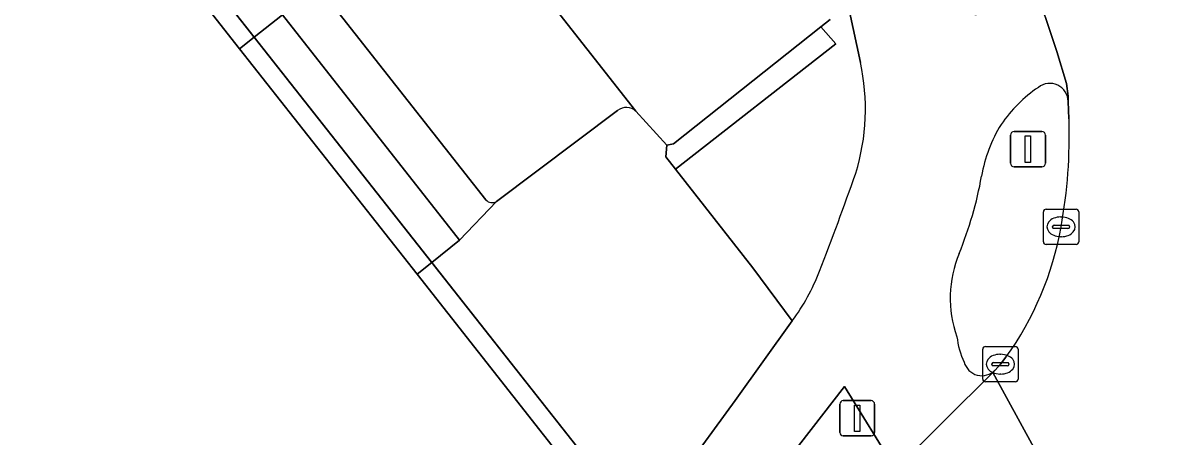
# Model space of a CAD drawing. Extents: x 159352 to 160617, y 385888 to 387323.
# Drawn here: x 160317.17 to 160349.85, y 386835.04 to 386846.79 of the extents above; entities that cross this region are included whole.
import ezdxf

# ---------------------------------------------------------------- set-up
doc = ezdxf.new("R2010")
doc.units = 0
for name, color, linetype in [('IMGEO_Drukknoppaal', 7, 'Continuous'), ('IMGEO_Fietspad_gesloten', 7, 'Continuous'), ('IMGEO_Groenvoorziening', 7, 'Continuous'), ('IMGEO_Kolk', 7, 'Continuous'), ('IMGEO_Pand', 7, 'Continuous'), ('IMGEO_Pand_overbouw', 7, 'Continuous'), ('IMGEO_Parkeervlak_open', 7, 'Continuous'), ('IMGEO_Rijbaan_lokaal_gesloten', 7, 'Continuous'), ('IMGEO_Rijbaan_lokaal_open', 7, 'Continuous'), ('IMGEO_Rijbaan_regionaal_gesloten', 7, 'Continuous'), ('IMGEO_Verkeerseiland_gesloten', 7, 'Continuous'), ('IMGEO_Verkeersregelinstallatiepaal', 7, 'Continuous'), ('IMGEO_Voetpad_open', 7, 'Continuous')]:
    doc.layers.add(name, color=color, linetype=linetype)

msp = doc.modelspace()

# ---------------------------------------------------------------- linework, layer by layer
at = {"layer": 'IMGEO_Drukknoppaal'}
for p, q in [((160340.343, 386835.174), (160340.343, 386835.974)), ((160340.343, 386835.974), (160340.343, 386835.174)), ((160340.443, 386836.074), (160341.233, 386836.074)), ((160341.233, 386836.074), (160340.443, 386836.074)), ((160341.333, 386835.974), (160341.333, 386835.174)), ((160341.333, 386835.174), (160341.333, 386835.974)), ((160341.233, 386835.074), (160340.443, 386835.074)), ((160340.443, 386835.074), (160341.233, 386835.074))]:
    msp.add_line(p, q, dxfattribs=at)
msp.add_lwpolyline([(160340.763, 386835.949), (160340.913, 386835.949), (160340.913, 386835.199), (160340.763, 386835.199), (160340.763, 386835.949)], dxfattribs=at)
for centre, start, end in [((160340.443, 386835.974), 90, 180), ((160340.443, 386835.974), 90, 180), ((160341.233, 386835.974), 0, 90), ((160341.233, 386835.974), 360, 90), ((160340.443, 386835.174), 180, 270), ((160340.443, 386835.174), 180, 270), ((160341.233, 386835.174), 270, 0), ((160341.233, 386835.174), 270, 0)]:
    msp.add_arc(centre, 0.1, start, end, dxfattribs=at)
at = {"layer": 'IMGEO_Fietspad_gesloten'}
for points in [[(160346.823, 386844.565), (160346.827, 386844.716), (160346.776, 386845.08), (160346.498, 386845.983), (160345.828, 386848.004), (160344.19, 386847.019), (160343.396, 386848.837), (160342.693, 386850.096)], [(160340.514, 386847.616), (160340.929, 386845.673)], [(160338.996, 386838.342), (160337.374, 386836.079), (160332.869, 386829.892), (160334.621, 386828.76), (160334.661, 386828.819), (160335.848, 386830.413), (160338.197, 386833.493), (160338.586, 386834.036), (160340.478, 386836.479), (160341.926, 386834.127), (160344.686, 386836.869), (160344.748, 386836.941)]]:
    msp.add_lwpolyline(points, dxfattribs=at)
for centre, radius, start, end in [((160334.904, 386844.354), 6.168, 342.8059, 12.3464), ((160346.303, 386844.561), 0.52, 0.4826, 128.6328), ((160348.267, 386841.614), 4.06, 124.3249, 145.5122), ((160348.442, 386841.745), 4.135, 148.3746, 170.2223), ((160254.181, 386872.889), 91.781, 338.83143, 340.68453), ((160333.653, 386844.359), 10.883, 337.8346, 349.8818), ((160346.792, 386838.985), 3.313, 157.4963, 199.3039), ((160334.119, 386841.942), 6.062, 323.5673, 338.761), ((160345.961, 386838.155), 2.31, 186.5754, 205.3363), ((160344.374, 386837.302), 0.519, 195.1355, 316.023)]:
    msp.add_arc(centre, radius, start, end, dxfattribs=at)
at = {"layer": 'IMGEO_Groenvoorziening'}
msp.add_lwpolyline([(160339.809, 386846.689), (160335.627, 386843.363), (160335.436, 386843.326), (160335.412, 386842.999), (160335.685, 386842.649), (160340.235, 386846.205)], close=True, dxfattribs=at)
at = {"layer": 'IMGEO_Kolk'}
for p, q in [((160346.121, 386840.582), (160346.121, 386841.434)), ((160346.196, 386841.508), (160347.048, 386841.508)), ((160347.122, 386841.434), (160347.122, 386840.582)), ((160346.609, 386841.288), (160346.634, 386841.288)), ((160346.38, 386841.002), (160346.38, 386841.014)), ((160346.818, 386840.965), (160346.42, 386840.965)), ((160346.423, 386841.051), (160346.821, 386841.051)), ((160346.864, 386841.014), (160346.864, 386841.002)), ((160347.048, 386840.508), (160346.196, 386840.508)), ((160346.632, 386840.728), (160346.607, 386840.728)), ((160344.4, 386836.684), (160344.4, 386837.536)), ((160344.475, 386837.61), (160345.327, 386837.61)), ((160345.401, 386837.536), (160345.401, 386836.684)), ((160344.888, 386837.39), (160344.913, 386837.39)), ((160344.659, 386837.104), (160344.659, 386837.116)), ((160345.097, 386837.067), (160344.699, 386837.067)), ((160344.702, 386837.153), (160345.1, 386837.153)), ((160345.143, 386837.116), (160345.143, 386837.104)), ((160345.327, 386836.61), (160344.475, 386836.61)), ((160344.911, 386836.83), (160344.886, 386836.83))]:
    msp.add_line(p, q, dxfattribs=at)
for points in [[(160346.121, 386840.582), (160346.121, 386841.434)], [(160346.196, 386841.508), (160347.048, 386841.508)], [(160347.122, 386841.434), (160347.122, 386840.582)], [(160347.048, 386840.508), (160346.196, 386840.508)], [(160344.4, 386836.684), (160344.4, 386837.536)], [(160344.475, 386837.61), (160345.327, 386837.61)], [(160345.401, 386837.536), (160345.401, 386836.684)], [(160345.327, 386836.61), (160344.475, 386836.61)]]:
    msp.add_lwpolyline(points, dxfattribs=at)
for centre, radius, start, end in [((160346.198, 386841.432), 0.0765, 91.552, 178.448), ((160346.198, 386841.432), 0.0765, 91.552, 178.448), ((160347.046, 386841.432), 0.0765, 1.552, 88.448), ((160347.046, 386841.432), 0.0765, 1.552, 88.448), ((160346.42, 386841.011), 0.0403, 85.8775, 175.7526), ((160346.417, 386841.001), 0.0366, 178.938, 274.7102), ((160346.821, 386841.008), 0.043, 264.8664, 352.4533), ((160346.825, 386841.013), 0.0386, 1.7309, 96.639), ((160346.198, 386840.584), 0.0765, 181.552, 268.448), ((160346.198, 386840.584), 0.0765, 181.552, 268.448), ((160347.046, 386840.584), 0.0765, 271.552, 358.448), ((160347.046, 386840.584), 0.0765, 271.552, 358.448), ((160344.477, 386837.534), 0.0765, 91.552, 178.448), ((160344.477, 386837.534), 0.0765, 91.552, 178.448), ((160345.325, 386837.534), 0.0765, 1.552, 88.448), ((160345.325, 386837.534), 0.0765, 1.552, 88.448), ((160344.699, 386837.113), 0.0403, 85.8775, 175.7526), ((160344.696, 386837.103), 0.0366, 178.938, 274.7102), ((160345.1, 386837.11), 0.043, 264.8664, 352.4533), ((160345.104, 386837.115), 0.0386, 1.7309, 96.639), ((160344.477, 386836.686), 0.0765, 181.552, 268.448), ((160344.477, 386836.686), 0.0765, 181.552, 268.448), ((160345.325, 386836.686), 0.0765, 271.552, 358.448), ((160345.325, 386836.686), 0.0765, 271.552, 358.448)]:
    msp.add_arc(centre, radius, start, end, dxfattribs=at)
for centre, major_axis, ratio, start_param, end_param in [((160346.608, 386841.008), (-0.387, 0.002), 0.722429, 4.712389, 7.853982), ((160346.633, 386841.008), (-0.39, 0.002), 0.717154, 1.570796, 4.712389), ((160344.887, 386837.11), (-0.387, 0.002), 0.722429, 4.712389, 7.853982), ((160344.912, 386837.11), (-0.39, 0.002), 0.717154, 1.570796, 4.712389)]:
    msp.add_ellipse(centre, major_axis=major_axis, ratio=ratio, start_param=start_param, end_param=end_param, dxfattribs=at)
at = {"layer": 'IMGEO_Pand'}
msp.add_lwpolyline([(160309.971, 386840.549), (160310.415, 386840.748), (160322.24, 386825.67), (160332.809, 386833.995), (160328.35, 386839.665), (160323.317, 386846.065), (160300.148, 386875.527), (160230.009, 386856.467), (160257.798, 386817.075), (160257.857, 386817.102), (160298.853, 386835.586)], close=True, dxfattribs=at)
at = {"layer": 'IMGEO_Pand_overbouw'}
msp.add_lwpolyline([(160332.809, 386833.995), (160333.236, 386834.332), (160300.325, 386876.093), (160229.196, 386856.75), (160258.265, 386815.596), (160285.771, 386827.895), (160286.626, 386826.7), (160301.289, 386833.308), (160298.853, 386835.586), (160257.857, 386817.102), (160257.798, 386817.075), (160230.009, 386856.467), (160300.148, 386875.527), (160323.317, 386846.065), (160328.35, 386839.665)], close=True, dxfattribs=at)
at = {"layer": 'IMGEO_Parkeervlak_open'}
for points in [[(160334.562, 386844.29), (160323.334, 386858.587), (160322.885, 386858.231), (160319.67, 386855.682)], [(160319.636, 386855.345), (160330.305, 386841.774)], [(160330.605, 386841.73), (160334.041, 386844.314)]]:
    msp.add_lwpolyline(points, dxfattribs=at)
for centre, radius, start, end in [((160334.287, 386843.992), 0.405, 47.2882, 127.4369), ((160330.48, 386841.925), 0.231, 220.732, 302.5802)]:
    msp.add_arc(centre, radius, start, end, dxfattribs=at)
at = {"layer": 'IMGEO_Rijbaan_lokaal_gesloten'}
msp.add_lwpolyline([(160337.08, 386822.769), (160342.616, 386827.206), (160342.718, 386827.286), (160343.311, 386827.753), (160344.995, 386829.074), (160347.73, 386831.304), (160344.686, 386836.869), (160341.926, 386834.127)], dxfattribs=at)
at = {"layer": 'IMGEO_Rijbaan_lokaal_open'}
msp.add_lwpolyline([(160323.439, 386858.695), (160323.334, 386858.587), (160334.562, 386844.29), (160335.436, 386843.326), (160335.627, 386843.363), (160339.809, 386846.689), (160340.071, 386846.897)], dxfattribs=at)
at = {"layer": 'IMGEO_Rijbaan_regionaal_gesloten'}
for points in [[(160345.828, 386848.004), (160346.498, 386845.983), (160346.776, 386845.08), (160346.827, 386844.716), (160346.823, 386844.565), (160346.847, 386844.069)], [(160345.059, 386837.306), (160344.901, 386837.11), (160344.748, 386836.941), (160344.686, 386836.869), (160347.73, 386831.304), (160350.902, 386833.787)]]:
    msp.add_lwpolyline(points, dxfattribs=at)
for centre, radius, start, end in [((160332.284, 386843.601), 14.571, 349.7502, 1.8418), ((160337.772, 386842.563), 8.985, 324.1893, 350.0314)]:
    msp.add_arc(centre, radius, start, end, dxfattribs=at)
at = {"layer": 'IMGEO_Verkeerseiland_gesloten'}
for points in [[(160346.847, 386844.069), (160346.823, 386844.565)], [(160344.748, 386836.941), (160344.901, 386837.11), (160345.059, 386837.306)]]:
    msp.add_lwpolyline(points, dxfattribs=at)
for centre, radius, start, end in [((160346.303, 386844.561), 0.52, 0.4826, 128.6328), ((160348.267, 386841.614), 4.06, 124.3249, 145.5122), ((160332.284, 386843.601), 14.571, 349.7502, 1.8418), ((160348.442, 386841.745), 4.135, 148.3746, 170.2223), ((160333.653, 386844.359), 10.883, 337.8346, 349.8818), ((160337.772, 386842.563), 8.985, 324.1893, 350.0314), ((160346.792, 386838.985), 3.313, 157.4963, 199.3039), ((160345.961, 386838.155), 2.31, 186.5754, 205.3363), ((160344.374, 386837.302), 0.519, 195.1355, 316.023)]:
    msp.add_arc(centre, radius, start, end, dxfattribs=at)
at = {"layer": 'IMGEO_Verkeersregelinstallatiepaal'}
for p, q in [((160345.188, 386842.813), (160345.188, 386843.613)), ((160345.188, 386843.613), (160345.188, 386842.813)), ((160345.288, 386843.713), (160346.078, 386843.713)), ((160346.078, 386843.713), (160345.288, 386843.713)), ((160346.178, 386843.613), (160346.178, 386842.813)), ((160346.178, 386842.813), (160346.178, 386843.613)), ((160346.078, 386842.713), (160345.288, 386842.713)), ((160345.288, 386842.713), (160346.078, 386842.713))]:
    msp.add_line(p, q, dxfattribs=at)
msp.add_lwpolyline([(160345.608, 386843.588), (160345.758, 386843.588), (160345.758, 386842.838), (160345.608, 386842.838), (160345.608, 386843.588)], dxfattribs=at)
for centre, start, end in [((160345.288, 386843.613), 90, 180), ((160345.288, 386843.613), 90, 180), ((160346.078, 386843.613), 0, 90), ((160346.078, 386843.613), 360, 90), ((160345.288, 386842.813), 180, 270), ((160345.288, 386842.813), 180, 270), ((160346.078, 386842.813), 270, 0), ((160346.078, 386842.813), 270, 0)]:
    msp.add_arc(centre, 0.1, start, end, dxfattribs=at)
at = {"layer": 'IMGEO_Voetpad_open'}
for points in [[(160300.325, 386876.093), (160300.148, 386875.527), (160323.317, 386846.065), (160323.73, 386846.394)], [(160323.73, 386846.394), (160328.769, 386840), (160329.557, 386840.628), (160324.529, 386847.029)], [(160323.73, 386846.394), (160323.317, 386846.065), (160328.35, 386839.665), (160328.769, 386840)], [(160328.769, 386840), (160328.35, 386839.665), (160332.809, 386833.995), (160333.236, 386834.332)]]:
    msp.add_lwpolyline(points, close=True, dxfattribs=at)
for points in [[(160300.325, 386876.093), (160323.73, 386846.394), (160324.529, 386847.029), (160329.557, 386840.628), (160330.605, 386841.73)], [(160330.305, 386841.774), (160319.636, 386855.345)], [(160340.929, 386845.673), (160340.514, 386847.616)], [(160340.071, 386846.897), (160339.809, 386846.689), (160340.235, 386846.205), (160335.685, 386842.649), (160337.88, 386839.841), (160338.996, 386838.342)], [(160334.041, 386844.314), (160330.605, 386841.73), (160329.557, 386840.628), (160328.769, 386840), (160333.236, 386834.332), (160332.809, 386833.995), (160322.24, 386825.67), (160324.252, 386823.266), (160278.472, 386788.069), (160275.031, 386787.485), (160271.603, 386785.058)], [(160332.869, 386829.892), (160337.374, 386836.079), (160338.996, 386838.342), (160337.88, 386839.841), (160335.685, 386842.649), (160335.412, 386842.999), (160335.436, 386843.326), (160334.562, 386844.29)], [(160341.926, 386834.127), (160340.478, 386836.479), (160338.586, 386834.036)]]:
    msp.add_lwpolyline(points, dxfattribs=at)
for centre, radius, start, end in [((160334.904, 386844.354), 6.168, 342.8059, 12.3464), ((160334.287, 386843.992), 0.405, 47.2882, 127.4369), ((160254.181, 386872.889), 91.781, 338.83143, 340.68453), ((160330.48, 386841.925), 0.231, 220.732, 302.5802), ((160334.119, 386841.942), 6.062, 323.5673, 338.761)]:
    msp.add_arc(centre, radius, start, end, dxfattribs=at)

doc.saveas('drawing.dxf')
